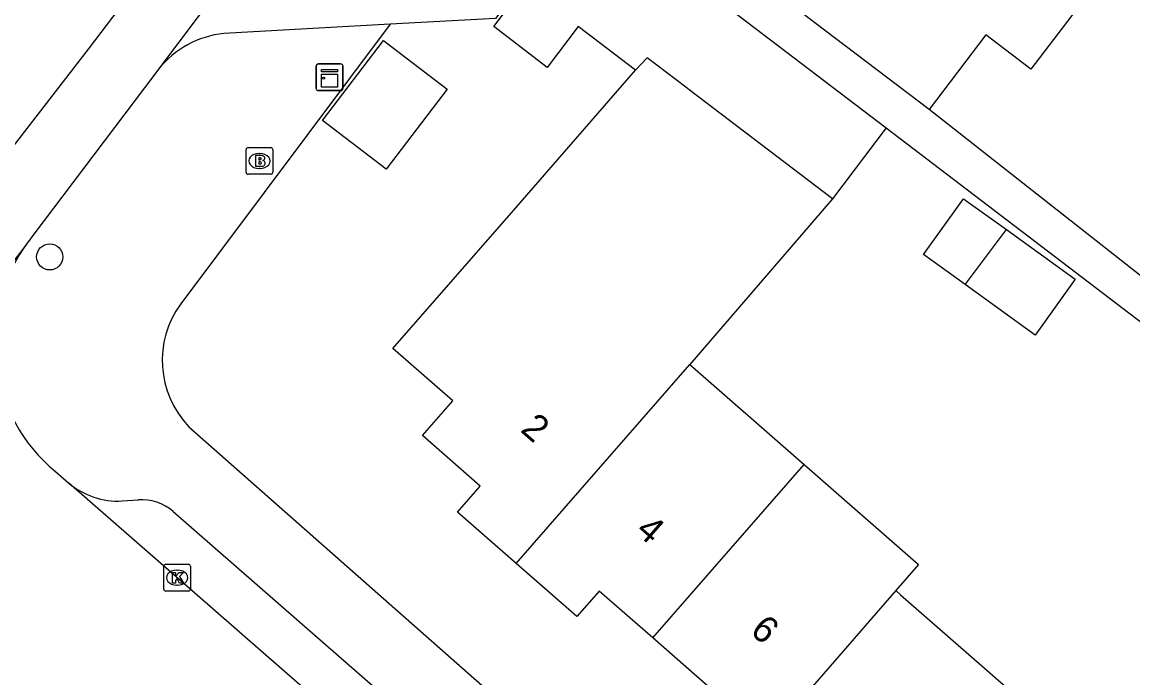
# Model space of a CAD drawing. Extents: x 158474 to 159560, y 388525 to 389605.
# Drawn here: x 158714.84 to 158756.46, y 388891.9 to 388916.46 of the extents above; entities that cross this region are included whole.
import ezdxf

# ---------------------------------------------------------------- set-up
doc = ezdxf.new("R2010")
doc.units = 0
for name, color, linetype in [('IMGEO_Boom', 7, 'Continuous'), ('IMGEO_Brandkraan', 7, 'Continuous'), ('IMGEO_Kast', 7, 'Continuous'), ('IMGEO_Kolk', 7, 'Continuous'), ('IMGEO_Pand', 7, 'Continuous'), ('IMGEO_Pand_nummerreeks', 7, 'Continuous'), ('IMGEO_Rijbaan_lokaal_gesloten', 7, 'Continuous'), ('IMGEO_Rijbaan_lokaal_open', 7, 'Continuous'), ('IMGEO_Voetpad_open', 7, 'Continuous')]:
    doc.layers.add(name, color=color, linetype=linetype)

msp = doc.modelspace()

# ---------------------------------------------------------------- linework, layer by layer
at = {"layer": 'IMGEO_Boom'}
msp.add_circle((158715.873, 388907.669), 0.489, dxfattribs=at)
at = {"layer": 'IMGEO_Brandkraan'}
for p, q in [((158723.306, 388911.764), (158724.158, 388911.764)), ((158723.231, 388910.838), (158723.231, 388911.69)), ((158723.719, 388911.544), (158723.744, 388911.544)), ((158724.232, 388911.69), (158724.232, 388910.838)), ((158723.742, 388910.984), (158723.717, 388910.984)), ((158724.158, 388910.764), (158723.306, 388910.764))]:
    msp.add_line(p, q, dxfattribs=at)
for points in [[(158723.306, 388911.764), (158724.158, 388911.764)], [(158723.231, 388910.838), (158723.231, 388911.69)], [(158723.579, 388911.464), (158723.579, 388911.064), (158723.792, 388911.064)], [(158723.81, 388911.464), (158723.579, 388911.464)], [(158723.758, 388911.383), (158723.704, 388911.383), (158723.704, 388911.307)], [(158724.232, 388911.69), (158724.232, 388910.838)], [(158723.704, 388911.307), (158723.757, 388911.307)], [(158723.766, 388911.231), (158723.704, 388911.231), (158723.704, 388911.15)], [(158723.704, 388911.15), (158723.766, 388911.15)], [(158724.158, 388910.764), (158723.306, 388910.764)]]:
    msp.add_lwpolyline(points, dxfattribs=at)
for centre, radius, start, end in [((158723.308, 388911.688), 0.0765, 91.552, 178.448), ((158723.308, 388911.688), 0.0765, 91.552, 178.448), ((158724.156, 388911.688), 0.0765, 1.552, 88.448), ((158724.156, 388911.688), 0.0765, 1.552, 88.448), ((158723.759, 388911.345), 0.0379, 267.8285, 90.9355), ((158723.814, 388911.319), 0.145, 59.4692, 91.5367), ((158723.839, 388911.366), 0.0922, 285.5137, 58.1501), ((158723.767, 388911.19), 0.0404, 269.8759, 90.5077), ((158723.798, 388911.315), 0.251, 268.6676, 293.5347), ((158723.844, 388911.174), 0.105, 301.3115, 78.989), ((158723.308, 388910.84), 0.0765, 181.552, 268.448), ((158723.308, 388910.84), 0.0765, 181.552, 268.448), ((158724.156, 388910.84), 0.0765, 271.552, 358.448), ((158724.156, 388910.84), 0.0765, 271.552, 358.448)]:
    msp.add_arc(centre, radius, start, end, dxfattribs=at)
for centre, major_axis, ratio, start_param, end_param in [((158723.718, 388911.264), (-0.387, 0.002), 0.722429, 4.712389, 7.853982), ((158723.743, 388911.264), (-0.39, 0.002), 0.717154, 1.570796, 4.712389)]:
    msp.add_ellipse(centre, major_axis=major_axis, ratio=ratio, start_param=start_param, end_param=end_param, dxfattribs=at)
at = {"layer": 'IMGEO_Kast'}
for p, q in [((158725.859, 388913.972), (158725.859, 388914.813)), ((158725.859, 388914.813), (158725.859, 388913.972)), ((158725.934, 388914.897), (158726.775, 388914.897)), ((158726.775, 388914.897), (158725.934, 388914.897)), ((158726.859, 388914.822), (158726.859, 388913.981)), ((158726.859, 388913.981), (158726.859, 388914.822)), ((158726.784, 388913.897), (158725.943, 388913.897)), ((158725.943, 388913.897), (158726.784, 388913.897))]:
    msp.add_line(p, q, dxfattribs=at)
for points in [[(158726.054, 388914.687), (158726.654, 388914.687), (158726.654, 388914.602), (158726.054, 388914.602), (158726.054, 388914.687)], [(158726.054, 388914.512), (158726.654, 388914.512), (158726.654, 388914.023), (158726.054, 388914.023), (158726.054, 388914.512)]]:
    msp.add_lwpolyline(points, dxfattribs=at)
msp.add_circle((158726.138, 388914.361), 0.0377, dxfattribs=at)
for centre, start, end in [((158725.937, 388914.819), 92.4484, 184.2845), ((158725.937, 388914.819), 92.4484, 184.2845), ((158726.781, 388914.819), 2.4484, 94.2845), ((158726.781, 388914.819), 2.4484, 94.2845), ((158725.937, 388913.975), 182.4484, 274.2845), ((158725.937, 388913.975), 182.4484, 274.2845), ((158726.781, 388913.975), 272.4484, 4.2845), ((158726.781, 388913.975), 272.4484, 4.2845)]:
    msp.add_arc(centre, 0.0779, start, end, dxfattribs=at)
at = {"layer": 'IMGEO_Kolk'}
for p, q in [((158720.147, 388895.225), (158720.147, 388896.077)), ((158720.222, 388896.151), (158721.074, 388896.151)), ((158721.148, 388896.077), (158721.148, 388895.225)), ((158720.635, 388895.931), (158720.66, 388895.931)), ((158721.074, 388895.151), (158720.222, 388895.151)), ((158720.658, 388895.371), (158720.633, 388895.371))]:
    msp.add_line(p, q, dxfattribs=at)
for points in [[(158720.147, 388895.225), (158720.147, 388896.077)], [(158720.222, 388896.151), (158721.074, 388896.151)], [(158721.148, 388896.077), (158721.148, 388895.225)], [(158720.468, 388895.851), (158720.591, 388895.851), (158720.591, 388895.7), (158720.721, 388895.851), (158720.885, 388895.851), (158720.739, 388895.7), (158720.892, 388895.451), (158720.74, 388895.451), (158720.655, 388895.615), (158720.591, 388895.548), (158720.591, 388895.451), (158720.468, 388895.451), (158720.468, 388895.851)], [(158721.074, 388895.151), (158720.222, 388895.151)]]:
    msp.add_lwpolyline(points, dxfattribs=at)
for centre, start, end in [((158720.224, 388896.075), 91.552, 178.448), ((158720.224, 388896.075), 91.552, 178.448), ((158721.072, 388896.075), 1.552, 88.448), ((158721.072, 388896.075), 1.552, 88.448), ((158720.224, 388895.227), 181.552, 268.448), ((158720.224, 388895.227), 181.552, 268.448), ((158721.072, 388895.227), 271.552, 358.448), ((158721.072, 388895.227), 271.552, 358.448)]:
    msp.add_arc(centre, 0.0765, start, end, dxfattribs=at)
for centre, major_axis, ratio, start_param, end_param in [((158720.634, 388895.651), (-0.387, 0.002), 0.722429, 4.712389, 7.853982), ((158720.659, 388895.651), (-0.39, 0.002), 0.717154, 1.570796, 4.712389)]:
    msp.add_ellipse(centre, major_axis=major_axis, ratio=ratio, start_param=start_param, end_param=end_param, dxfattribs=at)
at = {"layer": 'IMGEO_Pand'}
for points in [[(158737.826, 388914.663), (158735.678, 388916.298), (158734.514, 388914.769), (158732.512, 388916.294), (158736.081, 388920.982)], [(158736.081, 388920.982), (158741.732, 388916.68), (158747.221, 388912.501)], [(158748.824, 388913.185), (158744.91, 388916.164), (158740.932, 388919.193)], [(158755.875, 388918.951), (158752.639, 388914.701), (158750.955, 388915.984), (158748.824, 388913.185)], [(158730.769, 388913.953), (158728.48, 388910.958), (158726.096, 388912.78), (158728.385, 388915.775), (158730.769, 388913.953)], [(158745.2, 388909.846), (158739.836, 388913.929), (158739.71, 388914.025), (158738.257, 388915.131), (158737.826, 388914.663)], [(158733.357, 388896.182), (158731.154, 388898.108), (158732.008, 388899.084), (158729.84, 388900.98), (158730.974, 388902.276), (158728.731, 388904.238), (158733.252, 388909.408), (158737.826, 388914.663)], [(158747.221, 388912.501), (158745.2, 388909.846)], [(158745.2, 388909.846), (158739.857, 388903.632)], [(158750.174, 388906.632), (158748.61, 388907.757), (158750.113, 388909.846), (158751.719, 388908.691)], [(158751.719, 388908.691), (158754.304, 388906.83), (158752.801, 388904.741), (158750.174, 388906.632)], [(158750.174, 388906.632), (158750.19, 388906.65), (158751.719, 388908.691)], [(158733.357, 388896.182), (158739.857, 388903.632)], [(158739.857, 388903.632), (158744.141, 388899.885)], [(158738.477, 388893.394), (158744.141, 388899.885)], [(158744.141, 388899.885), (158748.424, 388896.139), (158747.577, 388895.165)], [(158738.477, 388893.394), (158736.468, 388895.151), (158735.631, 388894.193), (158733.357, 388896.182)], [(158747.577, 388895.165), (158741.989, 388888.735)], [(158747.577, 388895.165), (158747.754, 388895.01), (158751.883, 388891.399)], [(158741.989, 388888.735), (158739.75, 388890.692), (158740.537, 388891.592), (158738.477, 388893.394)]]:
    msp.add_lwpolyline(points, dxfattribs=at)
at = {"layer": 'IMGEO_Rijbaan_lokaal_gesloten'}
for points in [[(158654.546, 388838.744), (158652.694, 388840.633), (158668.364, 388856.424), (158683.318, 388872.712), (158697.002, 388889.186), (158717.328, 388915.448), (158737.178, 388941.567), (158754.114, 388963.852), (158766.121, 388979.65), (158778.301, 388995.677), (158798.192, 389021.851), (158809.433, 389036.528), (158811.777, 389039.288), (158814.069, 389041.449), (158818.297, 389044.22), (158821.97, 389045.718)], [(158725.749, 388922.405), (158719.947, 388914.699)], [(158719.947, 388914.699), (158719.808, 388914.514), (158715.242, 388908.465), (158714.902, 388908.014)], [(158714.902, 388908.014), (158703.594, 388893.363)]]:
    msp.add_lwpolyline(points, dxfattribs=at)
at = {"layer": 'IMGEO_Rijbaan_lokaal_open'}
for points in [[(158735.987, 388921.069), (158735.98, 388921.059), (158733.954, 388918.407), (158732.572, 388916.597), (158728.63, 388916.382)], [(158728.63, 388916.382), (158722.397, 388916.043)], [(158716.084, 388899.633), (158716.586, 388899.195)], [(158753.875, 388866.649), (158716.586, 388899.195)]]:
    msp.add_lwpolyline(points, dxfattribs=at)
for centre, radius, start, end in [((149457.273, 396017.299), 11648.266, 322.3566392, 322.8040999), ((158722.8, 388912.403), 3.662, 96.3195, 141.1763), ((158720.08, 388904.47), 6.274, 145.6125, 230.4428)]:
    msp.add_arc(centre, radius, start, end, dxfattribs=at)
at = {"layer": 'IMGEO_Voetpad_open'}
for points in [[(158766.367, 388895.914), (158767.225, 388896.883), (158758.448, 388905.394), (158764.522, 388912.676), (158770.311, 388918.809), (158776.108, 388925.599), (158775.159, 388926.41), (158768.586, 388918.48), (158764.239, 388913.913), (158757.828, 388906.105), (158748.824, 388913.185)], [(158728.63, 388916.382), (158720.781, 388905.908)], [(158747.221, 388912.501), (158757.101, 388904.979), (158758.815, 388903.218)], [(158721.088, 388901.308), (158758.299, 388868.499)], [(158718.588, 388898.525), (158719.187, 388898.568)], [(158720.498, 388898.128), (158752.867, 388869.878)]]:
    msp.add_lwpolyline(points, dxfattribs=at)
for centre, radius, start, end in [((158723.678, 388903.791), 3.588, 143.8455, 223.7909), ((158718.433, 388901.387), 2.866, 229.8884, 273.1044), ((158719.315, 388896.776), 1.797, 48.817, 94.0773)]:
    msp.add_arc(centre, radius, start, end, dxfattribs=at)

# ---------------------------------------------------------------- texts
at = {"layer": 'IMGEO_Pand_nummerreeks'}
for s, rotation, p in [('2', 318.8273, (158733.475, 388901.148)), ('4', 318.825, (158737.787, 388897.345)), ('6', 318.8273, (158742.077, 388893.593))]:
    msp.add_text(s, height=1, rotation=rotation, dxfattribs=at).set_placement(p)

doc.saveas('drawing.dxf')
